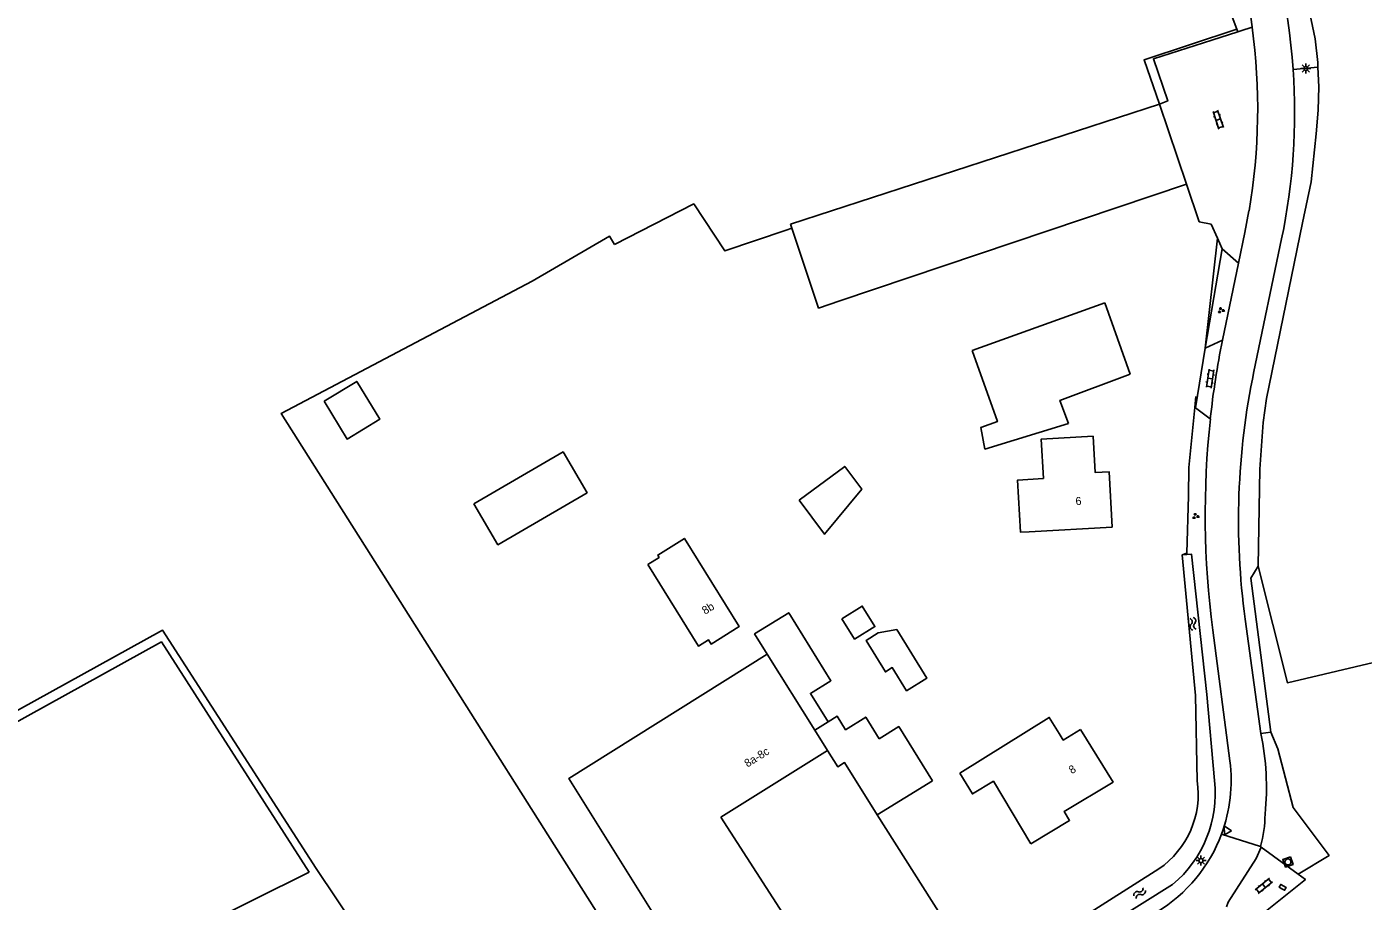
# Model space of a CAD drawing. Extents: x 135999 to 138000, y 396000 to 398501.
# Drawn here: x 137453.8 to 137620.8, y 397330.2 to 397439.5 of the extents above; entities that cross this region are included whole.
import ezdxf

# ---------------------------------------------------------------- set-up
doc = ezdxf.new("R2010")
doc.units = 0
for name, color, linetype in [('gg-afsc-draadraster', 7, 'Continuous'), ('gg-afsc-erfafscheiding', 7, 'Continuous'), ('gg-afsc-hekwerk', 7, 'Continuous'), ('gg-afsc-lijn draadraster', 7, 'Continuous'), ('gg-afsc-muur', 7, 'Continuous'), ('gg-anno-huisnummerreeks BGT', 7, 'Continuous'), ('gg-bbg-bijgebouw', 7, 'Continuous'), ('gg-bbg-gedigitaliseerde bebouwing', 7, 'Continuous'), ('gg-bbg-gedigitaliseerde bijgebouw', 7, 'Continuous'), ('gg-bbg-hoofdgebouw', 7, 'Continuous'), ('gg-bbg-tussenscheiding', 7, 'Continuous'), ('gg-knt-bronhoudergrens', 7, 'Continuous'), ('gg-knt-verharding', 7, 'Continuous'), ('gg-kntw-bovenkant insteek waterloop', 7, 'Continuous'), ('gt-grn-groengrens', 7, 'Continuous'), ('gt-grn-weggrens', 7, 'Continuous'), ('gt-symb-groenvak', 7, 'Continuous'), ('gt-symb-klinker verharding', 7, 'Continuous'), ('gt-symb-kolk', 7, 'Continuous'), ('gt-symb-lichtmast', 7, 'Continuous'), ('gt-symb-rioolschacht', 7, 'Continuous'), ('gt-symb-waterafsluiter', 7, 'Continuous'), ('gt-symb-watersymbool', 7, 'Continuous'), ('gx-grn-maaiveld', 7, 'Continuous')]:
    doc.layers.add(name, color=color, linetype=linetype)

# ---------------------------------------------------------------- blocks, each defined once
blk = doc.blocks.new('gt0-KOLK')
at = {"layer": 'gt-symb-kolk'}
blk.add_lwpolyline([(0, 0), (0.38, 0), (0.38, 0.4), (-0.38, 0.4), (-0.38, 0), (0, 0)], dxfattribs=at)
blk = doc.blocks.new('gt0-RS')
at = {"layer": 'gt-symb-rioolschacht'}
blk.add_lwpolyline([(-0.5, -0.5), (0.5, -0.5), (0.5, 0.5), (-0.5, 0.5)], close=True, dxfattribs=at)
blk.add_circle((0, 0), 0.375, dxfattribs=at)
blk = doc.blocks.new('gt0-LMAST')
at = {"layer": 'gt-symb-lichtmast'}
for p, q in [((-0.18, 0.17), (-0.45, 0.44)), ((-0.01, 0.25), (-0.01, 0.62)), ((0.17, 0.17), (0.44, 0.44)), ((-0.26, 0), (-0.63, 0)), ((-0.18, -0.18), (-0.45, -0.45)), ((-0.01, -0.25), (-0.01, -0.63)), ((0.44, -0.45), (0.17, -0.18)), ((0.24, 0), (0.62, 0))]:
    blk.add_line(p, q, dxfattribs=at)
blk.add_circle((-0.01, 0), 0.25, dxfattribs=at)
blk = doc.blocks.new('gt0-GRVAK')
at = {"layer": 'gt-symb-groenvak'}
for p, q in [((-0.11, 0.19), (-0.23, 0.24)), ((-0.18, 0.15), (0.09, 0.15)), ((-0.09, 0.21), (-0.16, 0.32)), ((-0.05, 0.21), (-0.05, 0.39)), ((0, 0.21), (0.06, 0.32)), ((0.02, 0.19), (0.13, 0.24)), ((0.26, -0.05), (0.2, 0.06)), ((0.3, -0.05), (0.3, 0.13)), ((0.35, -0.05), (0.41, 0.06)), ((-0.24, -0.23), (-0.36, -0.18)), ((-0.32, -0.26), (-0.05, -0.26)), ((-0.23, -0.21), (-0.29, -0.1)), ((-0.18, -0.2), (-0.18, -0.02)), ((-0.14, -0.21), (-0.07, -0.1)), ((-0.12, -0.23), (0, -0.18)), ((0.24, -0.07), (0.12, -0.02)), ((0.17, -0.11), (0.44, -0.11)), ((0.37, -0.07), (0.49, -0.02))]:
    blk.add_line(p, q, dxfattribs=at)
blk = doc.blocks.new('gt0-KL1')
at = {"layer": 'gt-symb-klinker verharding'}
for p, q in [((-1.15, 0.3), (1.15, 0.3)), ((-1, -0.3), (-1, 0.3)), ((-0.5, 0.3), (-0.5, 0.45)), ((0, -0.3), (0, 0.3)), ((0.5, 0.3), (0.5, 0.45)), ((1, -0.3), (1, 0.3)), ((-1.15, -0.3), (1.15, -0.3)), ((-0.5, -0.45), (-0.5, -0.3)), ((0.5, -0.45), (0.5, -0.3))]:
    blk.add_line(p, q, dxfattribs=at)
blk = doc.blocks.new('gt0-WA')
at = {"layer": 'gt-symb-watersymbool'}
for centre, start, end in [((-0.32, 0.02), 28.0725, 151.9275), ((0.43, 0.42), 208.0725, 331.9275), ((-0.32, -0.43), 28.0725, 151.9275), ((0.43, -0.03), 208.0725, 331.9275)]:
    blk.add_arc(centre, 0.425, start, end, dxfattribs=at)
blk = doc.blocks.new('gt0-WAFSL')
at = {"layer": 'gt-symb-waterafsluiter'}
for p, q in [((-0.5, -0.33), (0, 0.67)), ((0, 0.67), (0.5, -0.33)), ((0.5, -0.33), (-0.5, -0.33))]:
    blk.add_line(p, q, dxfattribs=at)

msp = doc.modelspace()

# ---------------------------------------------------------------- linework, layer by layer
at = {"layer": 'gg-afsc-draadraster'}
msp.add_line((137605.14, 397438.87), (137605.03, 397439.21), dxfattribs=at)
for points in [[(137605.03, 397439.21), (137601.94, 397447.4), (137594.4, 397466.93), (137590.23, 397478.08)], [(137595.36, 397429.82), (137593.43, 397435.38), (137605.03, 397439.21)], [(137527.25, 397412.28), (137537.15, 397417.37), (137541.03, 397411.48), (137548.71, 397414.07), (137549.4, 397414.31)]]:
    msp.add_lwpolyline(points, dxfattribs=at)
at = {"layer": 'gg-afsc-erfafscheiding'}
msp.add_line((137560.08, 397340.98), (137573.28, 397320.21), dxfattribs=at)
msp.add_lwpolyline([(137609.27, 397351.34), (137606.76, 397370.58), (137607.68, 397372.08)], dxfattribs=at)
at = {"layer": 'gg-afsc-hekwerk'}
msp.add_line((137600.29, 397415.13), (137598.72, 397419.81), dxfattribs=at)
for points in [[(137591.45, 397500), (137607.5, 397461.23), (137611.82, 397449.52), (137612.72, 397446.7), (137613.58, 397443.79), (137614.79, 397438.01), (137615.12, 397435.02), (137615.14, 397434.46)], [(137591.45, 397500), (137607.5, 397461.23), (137611.82, 397449.52), (137612.72, 397446.7), (137613.58, 397443.79), (137614.79, 397438.01), (137615.12, 397435.02), (137615.14, 397434.46)], [(137615.14, 397434.46), (137615.24, 397432.01), (137615.19, 397429.09), (137614.93, 397426.11), (137614.31, 397420.12), (137613.21, 397414.98), (137608.72, 397393.06), (137608.31, 397390.02), (137607.9, 397384.2), (137607.68, 397372.08)], [(137615.14, 397434.46), (137615.24, 397432.01), (137615.19, 397429.09), (137614.93, 397426.11), (137614.31, 397420.12), (137613.21, 397414.98), (137608.72, 397393.06), (137608.31, 397390.02), (137607.9, 397384.2), (137607.68, 397372.08)]]:
    msp.add_lwpolyline(points, dxfattribs=at)
at = {"layer": 'gg-afsc-lijn draadraster'}
for points in [[(137605.03, 397439.21), (137601.94, 397447.4), (137594.4, 397466.93), (137590.23, 397478.08)], [(137595.36, 397429.82), (137593.43, 397435.38), (137605.03, 397439.21)], [(137527.25, 397412.28), (137537.15, 397417.37), (137541.03, 397411.48), (137548.71, 397414.07), (137549.4, 397414.31)]]:
    msp.add_lwpolyline(points, dxfattribs=at)
at = {"layer": 'gg-afsc-muur'}
for p, q in [((137599.9, 397393.28), (137599.76, 397391.9)), ((137599.76, 397391.9), (137599.03, 397384.43)), ((137598.18, 397373.48), (137599.85, 397355.93))]:
    msp.add_line(p, q, dxfattribs=at)
msp.add_lwpolyline([(137598.96, 397380.86), (137598.77, 397373.69), (137598.18, 397373.48)], dxfattribs=at)
at = {"layer": 'gg-bbg-bijgebouw'}
for p, q in [((137595.36, 397429.82), (137549.22, 397414.85)), ((137598.72, 397419.81), (137595.36, 397429.82)), ((137591.69, 397396.07), (137588.51, 397404.98)), ((137560.08, 397340.98), (137567, 397345.27))]:
    msp.add_line(p, q, dxfattribs=at)
for points in [[(137591.69, 397396.07), (137582.9, 397392.81), (137583.96, 397389.92)], [(137553.87, 397349.03), (137555.14, 397347), (137555.99, 397347.53), (137560.08, 397340.98)]]:
    msp.add_lwpolyline(points, dxfattribs=at)
at = {"layer": 'gg-bbg-gedigitaliseerde bebouwing'}
msp.add_line((137579.05, 397376.39), (137589.42, 397376.97), dxfattribs=at)
for points in [[(137587.06, 397388.32), (137580.57, 397387.96), (137580.84, 397383.02)], [(137579.05, 397376.39), (137577.98, 397376.33), (137577.62, 397382.84), (137580.84, 397383.02)], [(137531.41, 397372.31), (137532.82, 397373.18), (137532.64, 397373.47), (137535.99, 397375.55), (137542.82, 397364.53), (137539.31, 397362.35), (137538.98, 397362.88), (137537.74, 397362.1), (137531.41, 397372.31)], [(137537.37, 397320.22), (137521.52, 397345.54), (137546.34, 397361.07)], [(137585.46, 397351.67), (137583.32, 397350.34), (137582.83, 397351.17), (137581.58, 397353.17), (137570.4, 397346.21)]]:
    msp.add_lwpolyline(points, dxfattribs=at)
at = {"layer": 'gg-bbg-gedigitaliseerde bijgebouw'}
for p, q in [((137549.22, 397414.85), (137549.4, 397414.31)), ((137588.51, 397404.98), (137571.93, 397399.03))]:
    msp.add_line(p, q, dxfattribs=at)
for points in [[(137549.4, 397414.31), (137552.75, 397404.35), (137555.4, 397405.24), (137598.72, 397419.81)], [(137583.96, 397389.92), (137573.53, 397386.72), (137573.01, 397389.4), (137575.1, 397390.15), (137571.93, 397399.03)], [(137490.96, 397392.69), (137495.04, 397395.17), (137497.91, 397390.45), (137493.83, 397387.97), (137490.96, 397392.69)], [(137509.68, 397379.87), (137512.68, 397374.75), (137523.81, 397381.25), (137520.82, 397386.37), (137509.68, 397379.87)], [(137550.34, 397380.32), (137553.5, 397376.08), (137558.15, 397381.7), (137556.02, 397384.56), (137550.34, 397380.32)], [(137546.34, 397361.07), (137544.76, 397363.62), (137549.01, 397366.25), (137554.28, 397357.75), (137551.73, 397356.17), (137553.93, 397352.63)], [(137555.66, 397365.51), (137558.21, 397367.09), (137559.79, 397364.54), (137557.24, 397362.96), (137555.66, 397365.51)], [(137562.52, 397364.17), (137566.29, 397358.09), (137563.74, 397356.51), (137561.95, 397359.4), (137561.1, 397358.87), (137558.68, 397362.78), (137560.21, 397363.73), (137562.52, 397364.17)], [(137553.93, 397352.63), (137555.06, 397353.34), (137556.12, 397351.63), (137558.64, 397353.21), (137560.32, 397350.51)], [(137560.32, 397350.51), (137562.77, 397352.04), (137567, 397345.27)]]:
    msp.add_lwpolyline(points, dxfattribs=at)
at = {"layer": 'gg-bbg-hoofdgebouw'}
msp.add_line((137553.87, 397349.03), (137540.55, 397340.7), dxfattribs=at)
for points in [[(137587.06, 397388.32), (137587.31, 397383.78), (137589.04, 397383.88), (137589.42, 397376.97)], [(137585.46, 397351.67), (137589.55, 397345.09), (137583.45, 397341.42), (137584.12, 397340.31), (137579.29, 397337.39)], [(137579.29, 397337.39), (137574.6, 397345.19), (137571.98, 397343.61), (137570.4, 397346.21)], [(137545.84, 397325.73), (137545.14, 397326.82), (137548.23, 397328.75), (137540.55, 397340.7)]]:
    msp.add_lwpolyline(points, dxfattribs=at)
at = {"layer": 'gg-bbg-tussenscheiding'}
for p, q in [((137546.34, 397361.07), (137552.27, 397351.59)), ((137552.27, 397351.59), (137553.93, 397352.63)), ((137552.27, 397351.59), (137553.87, 397349.03))]:
    msp.add_line(p, q, dxfattribs=at)
at = {"layer": 'gg-knt-bronhoudergrens'}
for points in [[(137516.96, 397407.71), (137526.6, 397413.35), (137527.25, 397412.28)], [(137542.1, 397301.84), (137485.61, 397391.17), (137516.96, 397407.71)], [(137377.21, 397312.34), (137470.76, 397364.09), (137489.98, 397334.29), (137504.98, 397311.93), (137520.37, 397289.01)], [(137385.74, 397296.02), (137387.35, 397296.89), (137378.95, 397311.86), (137470.63, 397362.62), (137489.1, 397333.85)], [(137421.98, 397292.67), (137418.92, 397298.97), (137419.73, 397299.36), (137489.1, 397333.85)]]:
    msp.add_lwpolyline(points, dxfattribs=at)
at = {"layer": 'gg-knt-verharding'}
for p, q in [((137606.93, 397439.44), (137605.53, 397438.99)), ((137606.93, 397439.44), (137606.92, 397439.51)), ((137605.14, 397438.87), (137601.89, 397437.83)), ((137605.53, 397438.99), (137605.14, 397438.87)), ((137603.19, 397411.75), (137602.6, 397413.07)), ((137607.15, 397396.42), (137610.61, 397412.98)), ((137605.22, 397409.96), (137603.19, 397411.75)), ((137605.22, 397409.96), (137603.21, 397400.34)), ((137601.04, 397399.33), (137599.86, 397391.89)), ((137603.21, 397400.34), (137601.04, 397399.33)), ((137599.86, 397391.89), (137601.69, 397390.49)), ((137606.06, 397365.47), (137608.02, 397351.18)), ((137604.14, 397347.74), (137602, 397364.09)), ((137607.96, 397337.03), (137608.05, 397336.97)), ((137608.05, 397336.97), (137612.68, 397333.58))]:
    msp.add_line(p, q, dxfattribs=at)
for points in [[(137601.89, 397437.83), (137594.59, 397435.5), (137596.38, 397430.23), (137595.36, 397429.82)], [(137605.22, 397409.96), (137606.01, 397413.77), (137606.53, 397416.49)], [(137602.6, 397413.07), (137601.8, 397414.83), (137600.29, 397415.13)], [(137608.05, 397336.97), (137607.44, 397335.55), (137603.92, 397330.08), (137603.74, 397329.52)], [(137612.68, 397333.58), (137613.58, 397332.93), (137607.55, 397328.1), (137605.64, 397328.81)]]:
    msp.add_lwpolyline(points, dxfattribs=at)
for centre, radius, start, end in [((137532.03, 397429.26), 75.59, 7.7894, 22.5065), ((137535.32, 397428.71), 76.92, 4.0507, 22.4437), ((137531.98, 397429.27), 75.64, 350.2775, 7.7304), ((137535.33, 397428.71), 76.9, 348.1986, 4.0554), ((137712.59, 397378.5), 111.54, 168.7114, 173.8312), ((137696.52, 397377.77), 91.3, 168.2104, 187.7409), ((137712.35, 397378.56), 111.29, 173.8461, 187.4692), ((137574.96, 397344.4), 33.75, 354.386, 11.5883), ((137585.17, 397345.26), 19.13, 339.629, 7.4541), ((137593.31, 397341.2), 15.23, 344.119, 359.609), ((137585.17, 397345.26), 19.13, 301.049, 339.6266)]:
    msp.add_arc(centre, radius, start, end, dxfattribs=at)
at = {"layer": 'gg-kntw-bovenkant insteek waterloop'}
for p, q in [((137599.85, 397355.93), (137600.07, 397345.26)), ((137595.27, 397334.24), (137585.09, 397327.79))]:
    msp.add_line(p, q, dxfattribs=at)
for points in [[(137602.21, 397345.28), (137601.25, 397356.05), (137599.36, 397373.57), (137598.18, 397373.48)], [(137585.09, 397327.79), (137586.28, 397325.57), (137596.98, 397332.3)]]:
    msp.add_lwpolyline(points, dxfattribs=at)
for centre, radius, start, end in [((137588.84, 397343.6), 11.35, 304.5133, 8.4322), ((137587.55, 397343.64), 14.76, 309.7487, 6.355)]:
    msp.add_arc(centre, radius, start, end, dxfattribs=at)
at = {"layer": 'gt-grn-groengrens'}
for p, q in [((137615.14, 397434.46), (137612.04, 397434.15)), ((137602.6, 397413.07), (137601.04, 397399.33)), ((137601.04, 397399.33), (137603.19, 397411.75)), ((137599.76, 397391.9), (137599.86, 397391.89)), ((137599.03, 397384.43), (137598.96, 397380.86)), ((137609.27, 397351.34), (137608.02, 397351.18))]:
    msp.add_line(p, q, dxfattribs=at)
msp.add_lwpolyline([(137612.68, 397333.58), (137616.54, 397335.92), (137612.07, 397341.9), (137610.12, 397349.25), (137609.27, 397351.34)], dxfattribs=at)
at = {"layer": 'gt-grn-weggrens'}
msp.add_line((137607.96, 397337.03), (137603.11, 397338.6), dxfattribs=at)
at = {"layer": 'gx-grn-maaiveld'}
msp.add_lwpolyline([(137607.68, 397372.08), (137611.33, 397357.5), (137622.09, 397360.06), (137647.01, 397371.09), (137650.18, 397364.9), (137651.93, 397365.14), (137655.9, 397356.65), (137653.84, 397352.04), (137653.04, 397339.11), (137654.23, 397335.53), (137653.35, 397333.63), (137662.29, 397318.83), (137673.11, 397324.15), (137660.1, 397349.7), (137678.54, 397358.61), (137697.6, 397323.44), (137699.96, 397319.67)], dxfattribs=at)

# ---------------------------------------------------------------- block references
at = {"layer": 'gt-symb-groenvak'}
for p in [(137603.02, 397404.06), (137599.85, 397378.33)]:
    msp.add_blockref('gt0-GRVAK', p, dxfattribs=at)
at = {"layer": 'gt-symb-klinker verharding'}
for p, rotation in [((137602.69, 397427.9), -71.45633066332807), ((137601.68, 397395.53), -99.0291988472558), ((137608.39, 397332.13), -141.3312462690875)]:
    msp.add_blockref('gt0-KL1', p, dxfattribs=dict(at, rotation=rotation))
at = {"layer": 'gt-symb-kolk', "rotation": -29.794617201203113}
msp.add_blockref('gt0-KOLK', (137610.64, 397331.76), dxfattribs=at)
at = {"layer": 'gt-symb-lichtmast'}
for p in [(137613.64, 397434.29), (137600.54, 397335.28)]:
    msp.add_blockref('gt0-LMAST', p, dxfattribs=at)
at = {"layer": 'gt-symb-rioolschacht', "rotation": -159.93365037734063}
msp.add_blockref('gt0-RS', (137611.4, 397335.11), dxfattribs=at)
at = {"layer": 'gt-symb-waterafsluiter', "rotation": 28.281361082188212}
msp.add_blockref('gt0-WAFSL', (137603.75, 397339.04), dxfattribs=at)
at = {"layer": 'gt-symb-watersymbool'}
for p, rotation in [((137599.52, 397364.93), -75.10181274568), ((137592.91, 397331.24), -139.13759358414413)]:
    msp.add_blockref('gt0-WA', p, dxfattribs=dict(at, rotation=rotation))

# ---------------------------------------------------------------- texts
at = {"layer": 'gg-anno-huisnummerreeks BGT'}
for s, rotation, p in [('6', 3.2, (137584.88, 397379.71)), ('8b', 31.8, (137538.56, 397366)), ('8a-8c', 32, (137543.86, 397346.9)), ('8', 31.1, (137584.38, 397346.07))]:
    msp.add_text(s, height=1, rotation=rotation, dxfattribs=at).set_placement(p)

doc.saveas('drawing.dxf')
